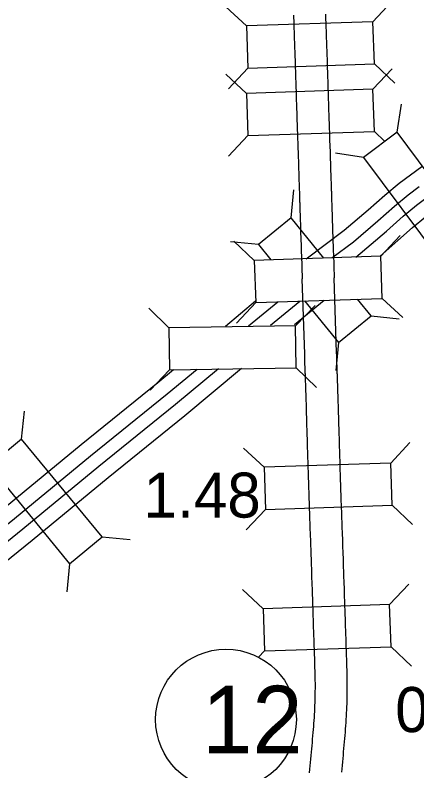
# Model space of a CAD drawing. Extents: x -939622 to -934222, y 1383701 to 1385301.
# Drawn here: x -935812.99 to -935801.68, y 1384310.19 to 1384331.46 of the extents above; entities that cross this region are included whole.
import ezdxf

# ---------------------------------------------------------------- set-up
doc = ezdxf.new("R2010")
doc.units = 0
for name, color, linetype in [('Level 10', 7, 'Continuous'), ('Level 19', 7, 'Continuous'), ('Level 20', 7, 'Continuous'), ('Level 25', 7, 'Continuous'), ('Level 27', 7, 'Continuous')]:
    doc.layers.add(name, color=color, linetype=linetype)

msp = doc.modelspace()

# ---------------------------------------------------------------- linework, layer by layer
at = {"layer": 'Level 10'}
for points in [[(-935805.155, 1384331.456), (-935805.152, 1384331.377), (-935805.149, 1384331.299), (-935805.147, 1384331.223), (-935805.144, 1384331.147), (-935805.142, 1384331.069), (-935805.139, 1384330.992), (-935805.137, 1384330.917), (-935805.134, 1384330.843), (-935805.132, 1384330.769), (-935805.129, 1384330.695), (-935805.127, 1384330.625), (-935805.124, 1384330.561), (-935805.122, 1384330.503), (-935805.121, 1384330.453), (-935805.119, 1384330.408), (-935805.108, 1384330.078), (-935805.107, 1384330.053), (-935805.106, 1384330.022), (-935805.105, 1384329.986), (-935805.104, 1384329.945), (-935805.102, 1384329.904), (-935805.101, 1384329.861), (-935805.099, 1384329.814), (-935805.098, 1384329.763), (-935805.096, 1384329.709), (-935805.094, 1384329.652), (-935805.092, 1384329.594), (-935805.09, 1384329.534), (-935805.089, 1384329.47), (-935805.087, 1384329.401), (-935805.084, 1384329.332), (-935805.081, 1384329.264), (-935805.079, 1384329.195), (-935805.078, 1384329.122), (-935805.076, 1384329.044), (-935805.073, 1384328.965), (-935805.07, 1384328.888), (-935805.067, 1384328.809), (-935805.065, 1384328.728), (-935805.062, 1384328.646), (-935805.059, 1384328.562), (-935805.057, 1384328.478), (-935805.054, 1384328.393), (-935805.051, 1384328.308), (-935805.048, 1384328.222), (-935805.045, 1384328.136), (-935805.042, 1384328.049), (-935805.039, 1384327.961), (-935805.036, 1384327.872), (-935805.033, 1384327.784), (-935805.03, 1384327.697), (-935805.027, 1384327.611), (-935805.024, 1384327.527), (-935805.021, 1384327.444), (-935805.018, 1384327.361), (-935805.016, 1384327.281), (-935805.014, 1384327.2), (-935805.011, 1384327.116), (-935805.009, 1384327.033), (-935805.006, 1384326.952), (-935805.003, 1384326.871), (-935805.001, 1384326.793), (-935804.999, 1384326.719), (-935804.996, 1384326.649), (-935804.994, 1384326.586), (-935804.992, 1384326.534), (-935804.99, 1384326.496), (-935804.989, 1384326.472), (-935804.989, 1384326.462), (-935804.982, 1384326.223), (-935804.981, 1384326.201), (-935804.98, 1384326.176), (-935804.98, 1384326.147), (-935804.979, 1384326.113), (-935804.978, 1384326.075), (-935804.976, 1384326.037), (-935804.975, 1384325.997), (-935804.973, 1384325.955), (-935804.972, 1384325.91), (-935804.97, 1384325.863), (-935804.968, 1384325.814), (-935804.967, 1384325.764), (-935804.965, 1384325.712), (-935804.964, 1384325.657), (-935804.962, 1384325.6), (-935804.96, 1384325.543), (-935804.959, 1384325.483), (-935804.957, 1384325.42), (-935804.955, 1384325.358), (-935804.953, 1384325.295), (-935804.951, 1384325.23), (-935804.948, 1384325.162), (-935804.946, 1384325.095), (-935804.943, 1384325.029), (-935804.941, 1384324.961), (-935804.939, 1384324.893), (-935804.937, 1384324.826), (-935804.935, 1384324.762), (-935804.933, 1384324.704), (-935804.91, 1384324.032)], [(-935804.255, 1384331.486), (-935804.253, 1384331.407), (-935804.25, 1384331.33), (-935804.247, 1384331.252), (-935804.245, 1384331.175), (-935804.243, 1384331.099), (-935804.24, 1384331.023), (-935804.237, 1384330.948), (-935804.235, 1384330.872), (-935804.232, 1384330.798), (-935804.23, 1384330.727), (-935804.228, 1384330.659), (-935804.225, 1384330.594), (-935804.223, 1384330.534), (-935804.221, 1384330.48), (-935804.22, 1384330.438), (-935804.208, 1384330.106), (-935804.207, 1384330.077), (-935804.206, 1384330.047), (-935804.205, 1384330.014), (-935804.204, 1384329.978), (-935804.203, 1384329.936), (-935804.201, 1384329.889), (-935804.2, 1384329.841), (-935804.198, 1384329.791), (-935804.196, 1384329.737), (-935804.195, 1384329.681), (-935804.193, 1384329.622), (-935804.191, 1384329.559), (-935804.189, 1384329.496), (-935804.187, 1384329.433), (-935804.185, 1384329.365), (-935804.182, 1384329.293), (-935804.18, 1384329.219), (-935804.178, 1384329.145), (-935804.176, 1384329.073), (-935804.173, 1384328.998), (-935804.17, 1384328.919), (-935804.168, 1384328.838), (-935804.165, 1384328.757), (-935804.163, 1384328.674), (-935804.16, 1384328.591), (-935804.157, 1384328.508), (-935804.154, 1384328.423), (-935804.151, 1384328.338), (-935804.149, 1384328.252), (-935804.146, 1384328.166), (-935804.143, 1384328.078), (-935804.14, 1384327.991), (-935804.137, 1384327.903), (-935804.134, 1384327.817), (-935804.131, 1384327.731), (-935804.127, 1384327.644), (-935804.124, 1384327.558), (-935804.122, 1384327.474), (-935804.119, 1384327.39), (-935804.116, 1384327.307), (-935804.114, 1384327.224), (-935804.112, 1384327.144), (-935804.109, 1384327.063), (-935804.106, 1384326.981), (-935804.104, 1384326.9), (-935804.101, 1384326.821), (-935804.099, 1384326.746), (-935804.097, 1384326.678), (-935804.095, 1384326.62), (-935804.093, 1384326.575), (-935804.091, 1384326.542), (-935804.09, 1384326.518), (-935804.089, 1384326.497), (-935804.082, 1384326.251), (-935804.081, 1384326.227), (-935804.081, 1384326.198), (-935804.08, 1384326.168), (-935804.079, 1384326.138), (-935804.078, 1384326.105), (-935804.077, 1384326.069), (-935804.075, 1384326.03), (-935804.074, 1384325.987), (-935804.072, 1384325.942), (-935804.071, 1384325.895), (-935804.069, 1384325.845), (-935804.067, 1384325.793), (-935804.065, 1384325.738), (-935804.064, 1384325.683), (-935804.062, 1384325.626), (-935804.061, 1384325.568), (-935804.059, 1384325.509), (-935804.057, 1384325.45), (-935804.055, 1384325.387), (-935804.053, 1384325.324), (-935804.051, 1384325.259), (-935804.049, 1384325.195), (-935804.046, 1384325.127), (-935804.044, 1384325.057), (-935804.042, 1384324.988), (-935804.04, 1384324.922), (-935804.038, 1384324.857), (-935804.035, 1384324.794), (-935804.033, 1384324.735), (-935804.011, 1384324.062)], [(-935804.84, 1384321.918), (-935804.91, 1384324.032)], [(-935803.94, 1384321.948), (-935804.011, 1384324.062)], [(-935804.569, 1384313.682), (-935804.571, 1384313.724), (-935804.571, 1384313.763), (-935804.572, 1384313.795), (-935804.574, 1384313.827), (-935804.588, 1384314.278), (-935804.59, 1384314.332), (-935804.592, 1384314.392), (-935804.594, 1384314.46), (-935804.597, 1384314.533), (-935804.599, 1384314.611), (-935804.602, 1384314.692), (-935804.605, 1384314.777), (-935804.608, 1384314.865), (-935804.612, 1384314.954), (-935804.615, 1384315.045), (-935804.618, 1384315.137), (-935804.621, 1384315.23), (-935804.624, 1384315.322), (-935804.627, 1384315.413), (-935804.631, 1384315.507), (-935804.634, 1384315.603), (-935804.637, 1384315.699), (-935804.639, 1384315.792), (-935804.642, 1384315.884), (-935804.645, 1384315.975), (-935804.649, 1384316.067), (-935804.652, 1384316.16), (-935804.655, 1384316.25), (-935804.658, 1384316.339), (-935804.661, 1384316.43), (-935804.665, 1384316.521), (-935804.668, 1384316.611), (-935804.671, 1384316.701), (-935804.674, 1384316.793), (-935804.677, 1384316.885), (-935804.681, 1384316.978), (-935804.684, 1384317.072), (-935804.688, 1384317.167), (-935804.691, 1384317.262), (-935804.694, 1384317.358), (-935804.698, 1384317.454), (-935804.701, 1384317.551), (-935804.705, 1384317.648), (-935804.708, 1384317.745), (-935804.712, 1384317.843), (-935804.715, 1384317.94), (-935804.718, 1384318.037), (-935804.721, 1384318.134), (-935804.724, 1384318.23), (-935804.727, 1384318.325), (-935804.73, 1384318.422), (-935804.733, 1384318.517), (-935804.736, 1384318.613), (-935804.739, 1384318.708), (-935804.742, 1384318.802), (-935804.745, 1384318.895), (-935804.748, 1384318.988), (-935804.75, 1384319.081), (-935804.753, 1384319.173), (-935804.756, 1384319.265), (-935804.759, 1384319.357), (-935804.762, 1384319.45), (-935804.764, 1384319.54), (-935804.766, 1384319.627), (-935804.769, 1384319.713), (-935804.772, 1384319.799), (-935804.775, 1384319.886), (-935804.778, 1384319.973), (-935804.781, 1384320.057), (-935804.783, 1384320.141), (-935804.785, 1384320.223), (-935804.787, 1384320.303), (-935804.789, 1384320.38), (-935804.791, 1384320.455), (-935804.793, 1384320.527), (-935804.796, 1384320.598), (-935804.798, 1384320.666), (-935804.8, 1384320.734), (-935804.802, 1384320.799), (-935804.804, 1384320.861), (-935804.806, 1384320.92), (-935804.808, 1384320.976), (-935804.81, 1384321.031), (-935804.812, 1384321.084), (-935804.814, 1384321.134), (-935804.816, 1384321.182), (-935804.818, 1384321.229), (-935804.819, 1384321.274), (-935804.82, 1384321.314), (-935804.821, 1384321.35), (-935804.822, 1384321.382), (-935804.823, 1384321.41), (-935804.835, 1384321.772), (-935804.836, 1384321.798), (-935804.837, 1384321.823), (-935804.838, 1384321.849), (-935804.839, 1384321.875), (-935804.839, 1384321.898), (-935804.84, 1384321.919)], [(-935803.67, 1384313.707), (-935803.671, 1384313.746), (-935803.672, 1384313.784), (-935803.673, 1384313.824), (-935803.674, 1384313.86), (-935803.689, 1384314.308), (-935803.691, 1384314.362), (-935803.693, 1384314.422), (-935803.695, 1384314.49), (-935803.697, 1384314.564), (-935803.7, 1384314.641), (-935803.703, 1384314.724), (-935803.706, 1384314.809), (-935803.709, 1384314.897), (-935803.712, 1384314.986), (-935803.715, 1384315.076), (-935803.718, 1384315.167), (-935803.721, 1384315.258), (-935803.724, 1384315.352), (-935803.727, 1384315.447), (-935803.731, 1384315.54), (-935803.734, 1384315.632), (-935803.737, 1384315.725), (-935803.74, 1384315.819), (-935803.743, 1384315.913), (-935803.746, 1384316.007), (-935803.749, 1384316.099), (-935803.752, 1384316.19), (-935803.755, 1384316.281), (-935803.759, 1384316.372), (-935803.762, 1384316.462), (-935803.765, 1384316.551), (-935803.768, 1384316.642), (-935803.771, 1384316.733), (-935803.775, 1384316.825), (-935803.778, 1384316.918), (-935803.781, 1384317.011), (-935803.785, 1384317.105), (-935803.788, 1384317.199), (-935803.792, 1384317.294), (-935803.795, 1384317.39), (-935803.799, 1384317.486), (-935803.802, 1384317.583), (-935803.805, 1384317.681), (-935803.809, 1384317.777), (-935803.812, 1384317.874), (-935803.816, 1384317.97), (-935803.819, 1384318.066), (-935803.822, 1384318.161), (-935803.825, 1384318.258), (-935803.828, 1384318.355), (-935803.831, 1384318.45), (-935803.834, 1384318.545), (-935803.837, 1384318.64), (-935803.839, 1384318.734), (-935803.842, 1384318.828), (-935803.845, 1384318.923), (-935803.848, 1384319.016), (-935803.851, 1384319.108), (-935803.854, 1384319.201), (-935803.856, 1384319.294), (-935803.859, 1384319.385), (-935803.862, 1384319.474), (-935803.864, 1384319.564), (-935803.867, 1384319.654), (-935803.87, 1384319.744), (-935803.873, 1384319.832), (-935803.876, 1384319.916), (-935803.879, 1384320.001), (-935803.881, 1384320.084), (-935803.883, 1384320.165), (-935803.885, 1384320.246), (-935803.888, 1384320.326), (-935803.89, 1384320.404), (-935803.892, 1384320.481), (-935803.894, 1384320.555), (-935803.896, 1384320.627), (-935803.899, 1384320.696), (-935803.901, 1384320.762), (-935803.903, 1384320.826), (-935803.905, 1384320.889), (-935803.907, 1384320.95), (-935803.909, 1384321.009), (-935803.911, 1384321.066), (-935803.913, 1384321.119), (-935803.915, 1384321.17), (-935803.917, 1384321.218), (-935803.918, 1384321.261), (-935803.92, 1384321.301), (-935803.921, 1384321.338), (-935803.922, 1384321.373), (-935803.922, 1384321.406), (-935803.923, 1384321.437), (-935803.935, 1384321.802), (-935803.936, 1384321.83), (-935803.937, 1384321.859), (-935803.939, 1384321.884), (-935803.939, 1384321.903), (-935803.94, 1384321.923), (-935803.94, 1384321.947)], [(-935804.7, 1384310.136), (-935804.692, 1384310.232), (-935804.683, 1384310.329), (-935804.674, 1384310.425), (-935804.665, 1384310.521), (-935804.657, 1384310.616), (-935804.648, 1384310.71), (-935804.64, 1384310.804), (-935804.632, 1384310.897), (-935804.624, 1384310.989), (-935804.616, 1384311.082), (-935804.608, 1384311.173), (-935804.6, 1384311.263), (-935804.593, 1384311.352), (-935804.585, 1384311.439), (-935804.579, 1384311.525), (-935804.572, 1384311.609), (-935804.567, 1384311.693), (-935804.562, 1384311.776), (-935804.557, 1384311.86), (-935804.554, 1384311.943), (-935804.55, 1384312.025), (-935804.547, 1384312.108), (-935804.545, 1384312.19), (-935804.543, 1384312.27), (-935804.541, 1384312.35), (-935804.541, 1384312.429), (-935804.54, 1384312.507), (-935804.54, 1384312.584), (-935804.54, 1384312.658), (-935804.541, 1384312.731), (-935804.542, 1384312.802), (-935804.544, 1384312.873), (-935804.546, 1384312.942), (-935804.548, 1384313.01), (-935804.55, 1384313.077), (-935804.552, 1384313.142), (-935804.553, 1384313.206), (-935804.555, 1384313.268), (-935804.557, 1384313.327), (-935804.558, 1384313.383), (-935804.56, 1384313.436), (-935804.562, 1384313.488), (-935804.564, 1384313.538), (-935804.566, 1384313.587), (-935804.568, 1384313.633), (-935804.569, 1384313.676)], [(-935803.795, 1384310.152), (-935803.787, 1384310.247), (-935803.778, 1384310.343), (-935803.769, 1384310.439), (-935803.76, 1384310.535), (-935803.752, 1384310.63), (-935803.744, 1384310.724), (-935803.735, 1384310.818), (-935803.727, 1384310.912), (-935803.719, 1384311.004), (-935803.711, 1384311.095), (-935803.703, 1384311.186), (-935803.696, 1384311.276), (-935803.688, 1384311.367), (-935803.681, 1384311.457), (-935803.675, 1384311.547), (-935803.669, 1384311.636), (-935803.663, 1384311.725), (-935803.659, 1384311.814), (-935803.654, 1384311.903), (-935803.651, 1384311.991), (-935803.648, 1384312.079), (-935803.645, 1384312.165), (-935803.643, 1384312.251), (-935803.642, 1384312.337), (-935803.641, 1384312.421), (-935803.64, 1384312.503), (-935803.64, 1384312.584), (-935803.64, 1384312.664), (-935803.641, 1384312.744), (-935803.642, 1384312.821), (-935803.644, 1384312.895), (-935803.646, 1384312.967), (-935803.648, 1384313.036), (-935803.65, 1384313.104), (-935803.652, 1384313.169), (-935803.654, 1384313.231), (-935803.655, 1384313.292), (-935803.657, 1384313.351), (-935803.659, 1384313.41), (-935803.661, 1384313.468), (-935803.663, 1384313.523), (-935803.665, 1384313.573), (-935803.666, 1384313.621), (-935803.668, 1384313.667), (-935803.67, 1384313.712)]]:
    msp.add_lwpolyline(points, dxfattribs=at)
at = {"layer": 'Level 19'}
for points in [[(-935804.797, 1384324.602), (-935803.726, 1384325.402), (-935803.057, 1384325.975), (-935802.585, 1384326.393), (-935802.185, 1384326.726), (-935801.863, 1384326.965), (-935801.545, 1384327.196)], [(-935804.076, 1384324.626), (-935803.468, 1384325.08), (-935802.786, 1384325.664), (-935802.317, 1384326.08), (-935801.93, 1384326.402), (-935801.619, 1384326.633)], [(-935803.396, 1384324.649), (-935802.54, 1384325.381), (-935802.072, 1384325.795), (-935801.698, 1384326.107), (-935801.397, 1384326.33)], [(-935802.719, 1384324.671), (-935801.804, 1384325.482), (-935801.443, 1384325.782)], [(-935807.069, 1384322.702), (-935806.219, 1384323.412)], [(-935806.418, 1384322.709), (-935806.21, 1384322.882), (-935805.592, 1384323.388)], [(-935805.803, 1384322.731), (-935804.975, 1384323.408)], [(-935805.129, 1384322.749), (-935804.296, 1384323.43)], [(-935819.676, 1384312.369), (-935818.247, 1384313.565), (-935815.98, 1384315.412), (-935813.266, 1384317.612), (-935811.128, 1384319.373), (-935808.971, 1384321.114), (-935808.528, 1384321.484)], [(-935819.664, 1384311.841), (-935817.985, 1384313.247), (-935815.72, 1384315.092), (-935813.005, 1384317.293), (-935810.868, 1384319.053), (-935808.71, 1384320.795), (-935807.869, 1384321.497)], [(-935819.635, 1384311.376), (-935817.746, 1384312.957), (-935815.483, 1384314.801), (-935812.767, 1384317.003), (-935810.631, 1384318.762), (-935808.472, 1384320.505), (-935807.269, 1384321.509)], [(-935819.594, 1384310.894), (-935819.357, 1384311.071), (-935817.483, 1384312.639), (-935815.223, 1384314.481), (-935812.506, 1384316.683), (-935810.37, 1384318.443), (-935808.21, 1384320.186), (-935806.616, 1384321.517)]]:
    msp.add_lwpolyline(points, dxfattribs=at)
at = {"layer": 'Level 20'}
for p, q in [((-935806.48, 1384331.151), (-935807.059, 1384331.692)), ((-935802.918, 1384331.268), (-935802.377, 1384331.846)), ((-935806.441, 1384329.963), (-935806.983, 1384329.385)), ((-935802.879, 1384330.081), (-935802.301, 1384329.54)), ((-935806.48, 1384329.252), (-935807.059, 1384329.793)), ((-935802.918, 1384329.369), (-935802.377, 1384329.947)), ((-935802.233, 1384328.163), (-935802.118, 1384328.947)), ((-935806.441, 1384328.064), (-935806.983, 1384327.486)), ((-935802.879, 1384328.182), (-935802.582, 1384327.904)), ((-935803.186, 1384327.454), (-935803.97, 1384327.569)), ((-935805.223, 1384325.75), (-935805.144, 1384326.538)), ((-935806.143, 1384324.998), (-935806.931, 1384325.076)), ((-935806.257, 1384324.554), (-935806.835, 1384325.095)), ((-935802.695, 1384324.672), (-935802.154, 1384325.25)), ((-935806.218, 1384323.367), (-935806.759, 1384322.789)), ((-935802.656, 1384323.484), (-935802.078, 1384322.943)), ((-935808.658, 1384322.66), (-935809.226, 1384323.212)), ((-935805.094, 1384322.714), (-935804.543, 1384323.283)), ((-935802.966, 1384322.991), (-935802.178, 1384322.912)), ((-935803.886, 1384322.239), (-935803.965, 1384321.451)), ((-935808.64, 1384321.473), (-935809.191, 1384320.904)), ((-935805.076, 1384321.527), (-935804.508, 1384320.975)), ((-935812.803, 1384319.525), (-935812.727, 1384320.313)), ((-935802.419, 1384318.85), (-935801.878, 1384319.429)), ((-935805.981, 1384318.733), (-935806.56, 1384319.274)), ((-935802.38, 1384317.663), (-935801.802, 1384317.122)), ((-935805.942, 1384317.545), (-935806.483, 1384316.967)), ((-935810.538, 1384316.773), (-935809.749, 1384316.697)), ((-935811.455, 1384316.018), (-935811.531, 1384315.23)), ((-935806.012, 1384314.75), (-935806.59, 1384315.291)), ((-935802.45, 1384314.867), (-935801.909, 1384315.446)), ((-935802.411, 1384313.68), (-935801.833, 1384313.139)), ((-935805.973, 1384313.562), (-935806.137, 1384313.387))]:
    msp.add_line(p, q, dxfattribs=at)
for points in [[(-935806.441, 1384329.963), (-935802.879, 1384330.081), (-935802.918, 1384331.268), (-935806.48, 1384331.151)], [(-935806.441, 1384328.064), (-935802.879, 1384328.182), (-935802.918, 1384329.369), (-935806.48, 1384329.252)], [(-935803.186, 1384327.454), (-935801.059, 1384324.595), (-935800.106, 1384325.304), (-935802.233, 1384328.163)], [(-935806.218, 1384323.367), (-935802.656, 1384323.484), (-935802.695, 1384324.672), (-935806.257, 1384324.554)], [(-935808.64, 1384321.473), (-935805.076, 1384321.527), (-935805.094, 1384322.714), (-935808.658, 1384322.66)], [(-935810.538, 1384316.773), (-935812.803, 1384319.525), (-935813.72, 1384318.769), (-935811.455, 1384316.018)], [(-935805.942, 1384317.545), (-935802.38, 1384317.663), (-935802.419, 1384318.85), (-935805.981, 1384318.733)], [(-935805.973, 1384313.562), (-935802.411, 1384313.68), (-935802.45, 1384314.867), (-935806.012, 1384314.75)]]:
    msp.add_lwpolyline(points, close=True, dxfattribs=at)
for points in [[(-935804.298, 1384324.619), (-935805.223, 1384325.75), (-935806.143, 1384324.998), (-935805.792, 1384324.57)], [(-935804.846, 1384323.412), (-935803.886, 1384322.239), (-935802.966, 1384322.991), (-935803.351, 1384323.462)]]:
    msp.add_lwpolyline(points, dxfattribs=at)
at = {"layer": 'Level 27'}
msp.add_circle((-935807.054, 1384311.631), 1.98, dxfattribs=at)

# ---------------------------------------------------------------- texts
at = {"layer": 'Level 25'}
for s, p in [('1.48', (-935809.373, 1384317.315)), ('0.0', (-935802.293, 1384311.279))]:
    msp.add_text(s, height=1.2672, dxfattribs=at).set_placement(p)
at = {"layer": 'Level 27'}
msp.add_text('12', height=1.9008, dxfattribs=at).set_placement((-935807.727, 1384310.681))

doc.saveas('drawing.dxf')
